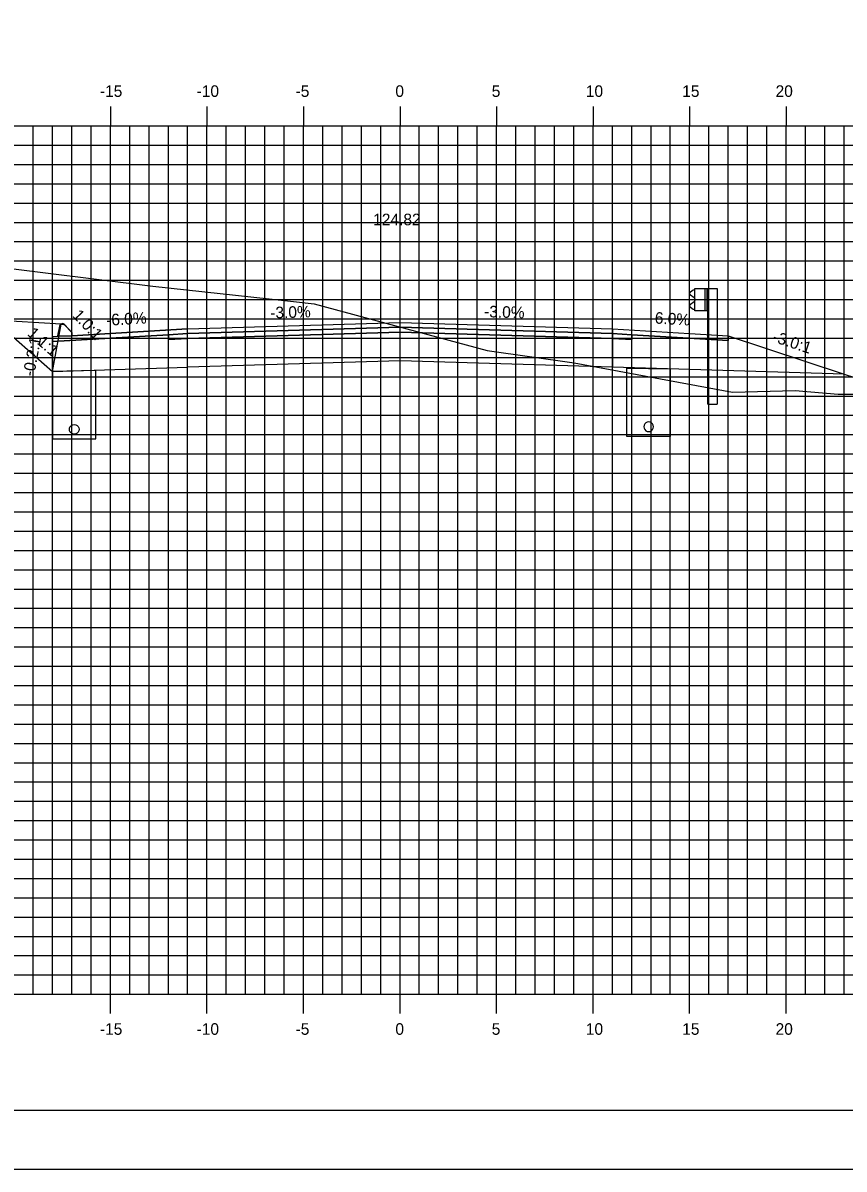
# Model space of a CAD drawing. Extents: x 850598 to 870284, y 366541 to 366651.
# Drawn here: x 864602 to 864644.6, y 366541.2 to 366600.6 of the extents above; entities that cross this region are included whole.
import ezdxf

# ---------------------------------------------------------------- set-up
doc = ezdxf.new("R2010")
doc.units = 0
for name, color, linetype in [('ANNOTATION', 7, 'Continuous'), ('BORDER', 7, 'Continuous'), ('D_Curb_Type_3M2_Lt', 7, 'Continuous'), ('D_Drainage_Underdrain', 7, 'Continuous'), ('D_Drainage_Underdrain_06in', 7, 'Continuous'), ('D_Guardrail_Beam_Rt', 7, 'Continuous'), ('D_Roadway_Berm', 7, 'Continuous'), ('D_Roadway_Centerline', 7, 'Continuous'), ('D_Roadway_Centerline_Text', 7, 'Continuous'), ('D_Roadway_Edge_Shoulder', 7, 'Continuous'), ('D_Roadway_Edge_TW', 7, 'Continuous'), ('D_Roadway_Pavement', 7, 'Continuous'), ('D_Roadway_SubGrade', 7, 'Continuous'), ('H_V ANNOTATION', 7, 'Continuous'), ('MAJOR', 7, 'Continuous'), ('MINOR', 7, 'Continuous'), ('PLOT BOUNDARY', 7, 'Continuous'), ('S_Roadway_Centerline', 7, 'Continuous')]:
    doc.layers.add(name, color=color, linetype=linetype)

msp = doc.modelspace()

# ---------------------------------------------------------------- linework, layer by layer
at = {"layer": 'BORDER'}
msp.add_line((864576.56, 366544.225), (864736.56, 366544.225), dxfattribs=at)
at = {"layer": 'D_Curb_Type_3M2_Lt'}
for p, q in [((864604.053, 366584.975), (864604.058, 366584.975)), ((864603.917, 366584.846), (864603.809, 366584.352)), ((864604.559, 366584.519), (864604.205, 366584.921)), ((864604.559, 366584.352), (864604.559, 366584.519)), ((864603.809, 366584.352), (864604.559, 366584.352))]:
    msp.add_line(p, q, dxfattribs=at)
msp.add_arc((864604.08, 366584.81), 0.167, 41.38705, 167.66476, dxfattribs=at)
at = {"layer": 'D_Drainage_Underdrain'}
for points in [[(864635.559, 366582.63), (864635.559, 366579.13), (864633.309, 366579.13), (864633.309, 366582.675)], [(864603.559, 366582.502), (864603.559, 366579.002), (864605.809, 366579.002), (864605.809, 366582.547)]]:
    msp.add_lwpolyline(points, close=True, dxfattribs=at)
at = {"layer": 'D_Drainage_Underdrain_06in'}
for points in [[(864604.684, 366579.752), (864604.762, 366579.74), (864604.831, 366579.704), (864604.887, 366579.649), (864604.922, 366579.579), (864604.934, 366579.502), (864604.922, 366579.424), (864604.887, 366579.355), (864604.831, 366579.299), (864604.762, 366579.264), (864604.684, 366579.252), (864604.607, 366579.264), (864604.537, 366579.299), (864604.482, 366579.355), (864604.447, 366579.424), (864604.434, 366579.502), (864604.447, 366579.579), (864604.482, 366579.649), (864604.537, 366579.704), (864604.607, 366579.74)], [(864634.434, 366579.88), (864634.357, 366579.867), (864634.287, 366579.832), (864634.232, 366579.777), (864634.197, 366579.707), (864634.184, 366579.63), (864634.197, 366579.552), (864634.232, 366579.483), (864634.287, 366579.427), (864634.357, 366579.392), (864634.434, 366579.38), (864634.512, 366579.392), (864634.581, 366579.427), (864634.637, 366579.483), (864634.672, 366579.552), (864634.684, 366579.63), (864634.672, 366579.707), (864634.637, 366579.777), (864634.581, 366579.832), (864634.512, 366579.867)]]:
    msp.add_lwpolyline(points, close=True, dxfattribs=at)
at = {"layer": 'D_Guardrail_Beam_Rt'}
for p, q in [((864636.83, 366586.805), (864637.518, 366586.805)), ((864636.83, 366585.639), (864636.83, 366586.805)), ((864637.351, 366586.805), (864637.351, 366585.639)), ((864637.455, 366586.805), (864637.455, 366585.639)), ((864637.518, 366586.805), (864637.988, 366586.805)), ((864637.518, 366586.805), (864637.518, 366585.639)), ((864637.988, 366586.805), (864637.988, 366580.805)), ((864636.74, 366586.711), (864636.597, 366586.611)), ((864636.597, 366586.468), (864636.792, 366586.332)), ((864636.83, 366586.731), (864636.757, 366586.718)), ((864636.826, 366586.268), (864636.826, 366586.177)), ((864636.792, 366586.112), (864636.597, 366585.976)), ((864636.597, 366585.833), (864636.74, 366585.733)), ((864636.757, 366585.726), (864636.83, 366585.713)), ((864637.518, 366585.639), (864636.83, 366585.639)), ((864637.497, 366580.805), (864637.497, 366585.639)), ((864637.497, 366580.805), (864637.988, 366580.805))]:
    msp.add_line(p, q, dxfattribs=at)
for centre, major_axis, start_param, end_param in [((864636.647, 366586.54), (-0.0877, 0), 5.323254, 7.243116), ((864636.764, 366586.677), (-0.0417, 0), 4.886922, 5.323254), ((864636.747, 366586.268), (0.0789, 0), 0, 0.959931), ((864636.747, 366586.177), (0.0789, 0), 5.323254, 6.283185), ((864636.647, 366585.905), (-0.0877, 0), 5.323254, 7.243116), ((864636.764, 366585.767), (-0.0417, 0), 0.959931, 1.396263)]:
    msp.add_ellipse(centre, major_axis=major_axis, ratio=0.995501, start_param=start_param, end_param=end_param, dxfattribs=at)
at = {"layer": 'D_Roadway_Berm'}
msp.add_lwpolyline([(864604.014, 366584.95), (864600.514, 366585.16)], dxfattribs=at)
at = {"layer": 'D_Roadway_Centerline'}
msp.add_lwpolyline([(864589.971, 366588.675), (864600.514, 366585.16), (864603.559, 366582.502), (864604.014, 366584.95), (864604.105, 366584.952), (864604.183, 366584.906), (864604.553, 366584.519), (864604.559, 366584.352), (864610.559, 366584.712), (864621.559, 366585.042), (864632.559, 366584.712), (864636.559, 366584.472), (864638.559, 366584.352), (864644.559, 366582.352), (864688.272, 366568.225), (864696.976, 366565.412), (864706.838, 366562.225), (864710.838, 366562.225)], dxfattribs=at)
at = {"layer": 'D_Roadway_Edge_Shoulder'}
for points in [[(864610.559, 366584.712), (864604.559, 366584.352), (864603.559, 366584.292), (864603.559, 366584.042), (864609.559, 366584.402), (864610.559, 366584.462)], [(864632.559, 366584.712), (864636.559, 366584.472), (864636.559, 366584.472), (864638.559, 366584.352), (864638.559, 366584.102), (864633.559, 366584.402), (864632.559, 366584.462)]]:
    msp.add_lwpolyline(points, close=True, dxfattribs=at)
at = {"layer": 'D_Roadway_Edge_TW'}
msp.add_lwpolyline([(864610.559, 366584.462), (864610.559, 366584.712), (864621.559, 366585.042), (864632.559, 366584.712), (864632.559, 366584.462), (864621.559, 366584.792)], close=True, dxfattribs=at)
at = {"layer": 'D_Roadway_Pavement'}
for points in [[(864610.559, 366584.462), (864609.559, 366584.402), (864609.559, 366584.152), (864610.559, 366584.212)], [(864610.559, 366584.212), (864610.559, 366584.462), (864621.559, 366584.792), (864632.559, 366584.462), (864632.559, 366584.212), (864621.559, 366584.542)], [(864632.559, 366584.462), (864633.559, 366584.402), (864633.559, 366584.152), (864632.559, 366584.212)]]:
    msp.add_lwpolyline(points, close=True, dxfattribs=at)
at = {"layer": 'D_Roadway_SubGrade'}
for points in [[(864610.559, 366584.212), (864609.559, 366584.152), (864609.559, 366584.402), (864603.559, 366584.042), (864603.559, 366582.502), (864610.559, 366582.712)], [(864610.559, 366582.712), (864610.559, 366584.212), (864621.559, 366584.542), (864632.559, 366584.212), (864632.559, 366582.712), (864621.559, 366583.042)], [(864632.559, 366584.212), (864633.559, 366584.152), (864633.559, 366584.402), (864638.559, 366584.102), (864638.559, 366584.352), (864644.559, 366582.352), (864632.559, 366582.712)]]:
    msp.add_lwpolyline(points, close=True, dxfattribs=at)
at = {"layer": 'MAJOR'}
for p, q in [((864606.559, 366596.227), (864606.559, 366595.225)), ((864606.559, 366596.227), (864606.559, 366595.225)), ((864611.559, 366596.227), (864611.559, 366595.225)), ((864611.559, 366596.227), (864611.559, 366595.225)), ((864616.559, 366596.227), (864616.559, 366595.225)), ((864616.559, 366596.227), (864616.559, 366595.225)), ((864621.559, 366596.227), (864621.559, 366595.225)), ((864621.559, 366596.227), (864621.559, 366595.225)), ((864626.559, 366596.227), (864626.559, 366595.225)), ((864626.559, 366596.227), (864626.559, 366595.225)), ((864631.559, 366596.227), (864631.559, 366595.225)), ((864631.559, 366596.227), (864631.559, 366595.225)), ((864636.559, 366596.227), (864636.559, 366595.225)), ((864636.559, 366596.227), (864636.559, 366595.225)), ((864641.559, 366596.227), (864641.559, 366595.225)), ((864641.559, 366596.227), (864641.559, 366595.225)), ((864581.559, 366595.225), (864721.559, 366595.225)), ((864581.559, 366595.225), (864721.559, 366595.225)), ((864581.559, 366595.225), (864721.559, 366595.225)), ((864581.559, 366595.225), (864721.559, 366595.225)), ((864606.559, 366550.225), (864606.559, 366595.225)), ((864606.559, 366550.225), (864606.559, 366595.225)), ((864611.559, 366550.225), (864611.559, 366595.225)), ((864611.559, 366550.225), (864611.559, 366595.225)), ((864616.559, 366550.225), (864616.559, 366595.225)), ((864616.559, 366550.225), (864616.559, 366595.225)), ((864621.559, 366550.225), (864621.559, 366595.225)), ((864621.559, 366550.225), (864621.559, 366595.225)), ((864626.559, 366550.225), (864626.559, 366595.225)), ((864626.559, 366550.225), (864626.559, 366595.225)), ((864631.559, 366550.225), (864631.559, 366595.225)), ((864631.559, 366550.225), (864631.559, 366595.225)), ((864636.559, 366550.225), (864636.559, 366595.225)), ((864636.559, 366550.225), (864636.559, 366595.225)), ((864641.559, 366550.225), (864641.559, 366595.225)), ((864641.559, 366550.225), (864641.559, 366595.225)), ((864581.559, 366590.225), (864721.559, 366590.225)), ((864581.559, 366590.225), (864721.559, 366590.225)), ((864581.559, 366585.225), (864721.559, 366585.225)), ((864581.559, 366585.225), (864721.559, 366585.225)), ((864581.559, 366580.225), (864721.559, 366580.225)), ((864581.559, 366580.225), (864721.559, 366580.225)), ((864581.559, 366575.225), (864721.559, 366575.225)), ((864581.559, 366575.225), (864721.559, 366575.225)), ((864581.559, 366570.225), (864721.559, 366570.225)), ((864581.559, 366570.225), (864721.559, 366570.225)), ((864581.559, 366565.225), (864721.559, 366565.225)), ((864581.559, 366565.225), (864721.559, 366565.225)), ((864581.559, 366560.225), (864721.559, 366560.225)), ((864581.559, 366560.225), (864721.559, 366560.225)), ((864581.559, 366555.225), (864721.559, 366555.225)), ((864581.559, 366555.225), (864721.559, 366555.225)), ((864581.559, 366550.225), (864721.559, 366550.225)), ((864581.559, 366550.225), (864721.559, 366550.225)), ((864581.559, 366550.225), (864721.559, 366550.225)), ((864581.559, 366550.225), (864721.559, 366550.225)), ((864606.559, 366549.223), (864606.559, 366550.225)), ((864606.559, 366549.223), (864606.559, 366550.225)), ((864611.559, 366549.223), (864611.559, 366550.225)), ((864611.559, 366549.223), (864611.559, 366550.225)), ((864616.559, 366549.223), (864616.559, 366550.225)), ((864616.559, 366549.223), (864616.559, 366550.225)), ((864621.559, 366549.223), (864621.559, 366550.225)), ((864621.559, 366549.223), (864621.559, 366550.225)), ((864626.559, 366549.223), (864626.559, 366550.225)), ((864626.559, 366549.223), (864626.559, 366550.225)), ((864631.559, 366549.223), (864631.559, 366550.225)), ((864631.559, 366549.223), (864631.559, 366550.225)), ((864636.559, 366549.223), (864636.559, 366550.225)), ((864636.559, 366549.223), (864636.559, 366550.225)), ((864641.559, 366549.223), (864641.559, 366550.225)), ((864641.559, 366549.223), (864641.559, 366550.225))]:
    msp.add_line(p, q, dxfattribs=at)
at = {"layer": 'MINOR'}
for p, q in [((864602.559, 366550.225), (864602.559, 366595.225)), ((864602.559, 366550.225), (864602.559, 366595.225)), ((864603.559, 366550.225), (864603.559, 366595.225)), ((864603.559, 366550.225), (864603.559, 366595.225)), ((864604.559, 366550.225), (864604.559, 366595.225)), ((864604.559, 366550.225), (864604.559, 366595.225)), ((864605.559, 366550.225), (864605.559, 366595.225)), ((864605.559, 366550.225), (864605.559, 366595.225)), ((864607.559, 366550.225), (864607.559, 366595.225)), ((864607.559, 366550.225), (864607.559, 366595.225)), ((864608.559, 366550.225), (864608.559, 366595.225)), ((864608.559, 366550.225), (864608.559, 366595.225)), ((864609.559, 366550.225), (864609.559, 366595.225)), ((864609.559, 366550.225), (864609.559, 366595.225)), ((864610.559, 366550.225), (864610.559, 366595.225)), ((864610.559, 366550.225), (864610.559, 366595.225)), ((864612.559, 366550.225), (864612.559, 366595.225)), ((864612.559, 366550.225), (864612.559, 366595.225)), ((864613.559, 366550.225), (864613.559, 366595.225)), ((864613.559, 366550.225), (864613.559, 366595.225)), ((864614.559, 366550.225), (864614.559, 366595.225)), ((864614.559, 366550.225), (864614.559, 366595.225)), ((864615.559, 366550.225), (864615.559, 366595.225)), ((864615.559, 366550.225), (864615.559, 366595.225)), ((864617.559, 366550.225), (864617.559, 366595.225)), ((864617.559, 366550.225), (864617.559, 366595.225)), ((864618.559, 366550.225), (864618.559, 366595.225)), ((864618.559, 366550.225), (864618.559, 366595.225)), ((864619.559, 366550.225), (864619.559, 366595.225)), ((864619.559, 366550.225), (864619.559, 366595.225)), ((864620.559, 366550.225), (864620.559, 366595.225)), ((864620.559, 366550.225), (864620.559, 366595.225)), ((864622.559, 366550.225), (864622.559, 366595.225)), ((864622.559, 366550.225), (864622.559, 366595.225)), ((864623.559, 366550.225), (864623.559, 366595.225)), ((864623.559, 366550.225), (864623.559, 366595.225)), ((864624.559, 366550.225), (864624.559, 366595.225)), ((864624.559, 366550.225), (864624.559, 366595.225)), ((864625.559, 366550.225), (864625.559, 366595.225)), ((864625.559, 366550.225), (864625.559, 366595.225)), ((864627.559, 366550.225), (864627.559, 366595.225)), ((864627.559, 366550.225), (864627.559, 366595.225)), ((864628.559, 366550.225), (864628.559, 366595.225)), ((864628.559, 366550.225), (864628.559, 366595.225)), ((864629.559, 366550.225), (864629.559, 366595.225)), ((864629.559, 366550.225), (864629.559, 366595.225)), ((864630.559, 366550.225), (864630.559, 366595.225)), ((864630.559, 366550.225), (864630.559, 366595.225)), ((864632.559, 366550.225), (864632.559, 366595.225)), ((864632.559, 366550.225), (864632.559, 366595.225)), ((864633.559, 366550.225), (864633.559, 366595.225)), ((864633.559, 366550.225), (864633.559, 366595.225)), ((864634.559, 366550.225), (864634.559, 366595.225)), ((864634.559, 366550.225), (864634.559, 366595.225)), ((864635.559, 366550.225), (864635.559, 366595.225)), ((864635.559, 366550.225), (864635.559, 366595.225)), ((864637.559, 366550.225), (864637.559, 366595.225)), ((864637.559, 366550.225), (864637.559, 366595.225)), ((864638.559, 366550.225), (864638.559, 366595.225)), ((864638.559, 366550.225), (864638.559, 366595.225)), ((864639.559, 366550.225), (864639.559, 366595.225)), ((864639.559, 366550.225), (864639.559, 366595.225)), ((864640.559, 366550.225), (864640.559, 366595.225)), ((864640.559, 366550.225), (864640.559, 366595.225)), ((864642.559, 366550.225), (864642.559, 366595.225)), ((864642.559, 366550.225), (864642.559, 366595.225)), ((864643.559, 366550.225), (864643.559, 366595.225)), ((864643.559, 366550.225), (864643.559, 366595.225)), ((864644.559, 366550.225), (864644.559, 366595.225)), ((864644.559, 366550.225), (864644.559, 366595.225)), ((864581.559, 366594.225), (864721.559, 366594.225)), ((864581.559, 366594.225), (864721.559, 366594.225)), ((864581.559, 366593.225), (864721.559, 366593.225)), ((864581.559, 366593.225), (864721.559, 366593.225)), ((864581.559, 366592.225), (864721.559, 366592.225)), ((864581.559, 366592.225), (864721.559, 366592.225)), ((864581.559, 366591.225), (864721.559, 366591.225)), ((864581.559, 366591.225), (864721.559, 366591.225)), ((864581.559, 366589.225), (864721.559, 366589.225)), ((864581.559, 366589.225), (864721.559, 366589.225)), ((864581.559, 366588.225), (864721.559, 366588.225)), ((864581.559, 366588.225), (864721.559, 366588.225)), ((864581.559, 366587.225), (864721.559, 366587.225)), ((864581.559, 366587.225), (864721.559, 366587.225)), ((864581.559, 366586.225), (864721.559, 366586.225)), ((864581.559, 366586.225), (864721.559, 366586.225)), ((864581.559, 366584.225), (864721.559, 366584.225)), ((864581.559, 366584.225), (864721.559, 366584.225)), ((864581.559, 366583.225), (864721.559, 366583.225)), ((864581.559, 366583.225), (864721.559, 366583.225)), ((864581.559, 366582.225), (864721.559, 366582.225)), ((864581.559, 366582.225), (864721.559, 366582.225)), ((864581.559, 366581.225), (864721.559, 366581.225)), ((864581.559, 366581.225), (864721.559, 366581.225)), ((864581.559, 366579.225), (864721.559, 366579.225)), ((864581.559, 366579.225), (864721.559, 366579.225)), ((864581.559, 366578.225), (864721.559, 366578.225)), ((864581.559, 366578.225), (864721.559, 366578.225)), ((864581.559, 366577.225), (864721.559, 366577.225)), ((864581.559, 366577.225), (864721.559, 366577.225)), ((864581.559, 366576.225), (864721.559, 366576.225)), ((864581.559, 366576.225), (864721.559, 366576.225)), ((864581.559, 366574.225), (864721.559, 366574.225)), ((864581.559, 366574.225), (864721.559, 366574.225)), ((864581.559, 366573.225), (864721.559, 366573.225)), ((864581.559, 366573.225), (864721.559, 366573.225)), ((864581.559, 366572.225), (864721.559, 366572.225)), ((864581.559, 366572.225), (864721.559, 366572.225)), ((864581.559, 366571.225), (864721.559, 366571.225)), ((864581.559, 366571.225), (864721.559, 366571.225)), ((864581.559, 366569.225), (864721.559, 366569.225)), ((864581.559, 366569.225), (864721.559, 366569.225)), ((864581.559, 366568.225), (864721.559, 366568.225)), ((864581.559, 366568.225), (864721.559, 366568.225)), ((864581.559, 366567.225), (864721.559, 366567.225)), ((864581.559, 366567.225), (864721.559, 366567.225)), ((864581.559, 366566.225), (864721.559, 366566.225)), ((864581.559, 366566.225), (864721.559, 366566.225)), ((864581.559, 366564.225), (864721.559, 366564.225)), ((864581.559, 366564.225), (864721.559, 366564.225)), ((864581.559, 366563.225), (864721.559, 366563.225)), ((864581.559, 366563.225), (864721.559, 366563.225)), ((864581.559, 366562.225), (864721.559, 366562.225)), ((864581.559, 366562.225), (864721.559, 366562.225)), ((864581.559, 366561.225), (864721.559, 366561.225)), ((864581.559, 366561.225), (864721.559, 366561.225)), ((864581.559, 366559.225), (864721.559, 366559.225)), ((864581.559, 366559.225), (864721.559, 366559.225)), ((864581.559, 366558.225), (864721.559, 366558.225)), ((864581.559, 366558.225), (864721.559, 366558.225)), ((864581.559, 366557.225), (864721.559, 366557.225)), ((864581.559, 366557.225), (864721.559, 366557.225)), ((864581.559, 366556.225), (864721.559, 366556.225)), ((864581.559, 366556.225), (864721.559, 366556.225)), ((864581.559, 366554.225), (864721.559, 366554.225)), ((864581.559, 366554.225), (864721.559, 366554.225)), ((864581.559, 366553.225), (864721.559, 366553.225)), ((864581.559, 366553.225), (864721.559, 366553.225)), ((864581.559, 366552.225), (864721.559, 366552.225)), ((864581.559, 366552.225), (864721.559, 366552.225)), ((864581.559, 366551.225), (864721.559, 366551.225)), ((864581.559, 366551.225), (864721.559, 366551.225))]:
    msp.add_line(p, q, dxfattribs=at)
at = {"layer": 'PLOT BOUNDARY'}
msp.add_lwpolyline([(864568.466, 366541.166), (864738.466, 366541.166), (864738.466, 366651.166), (864568.466, 366651.166)], close=True, dxfattribs=at)
at = {"layer": 'S_Roadway_Centerline'}
msp.add_lwpolyline([(864581.559, 366589.423), (864584.939, 366589.022), (864588.954, 366588.691), (864595.171, 366588.593), (864600.114, 366587.994), (864608.748, 366586.912), (864615.738, 366586.158), (864617.107, 366585.997), (864626.078, 366583.579), (864630.582, 366582.945), (864638.782, 366581.432), (864642.029, 366581.518), (864644.259, 366581.329), (864650.569, 366581.32)], dxfattribs=at)

# ---------------------------------------------------------------- texts
at = {"layer": 'ANNOTATION'}
for s, rotation, p in [('1.0:1', 313.67771, (864604.55, 366585.369)), ('-6.0%', 3.43363, (864606.356, 366584.862)), ('-3.0%', 1.71836, (864614.847, 366585.241)), ('-3.0%', 358.28164, (864625.907, 366585.312)), ('-6.0%', 356.56637, (864634.476, 366584.999)), ('1.1:1', 318.8813, (864602.218, 366584.401)), ('-3.0:1', 341.56507, (864640.813, 366584.055)), ('-0.2:1', 79.47956, (864602.6, 366582.213))]:
    msp.add_text(s, height=0.6, rotation=rotation, dxfattribs=at).set_placement(p)
at = {"layer": 'D_Roadway_Centerline'}
for s, p in [('C', (864621.554, 366585.042)), ('C', (864621.554, 366585.042)), ('L', (864621.559, 366585.035)), ('L', (864621.559, 366585.035))]:
    msp.add_text(s, height=0.0146, dxfattribs=at).set_placement(p)
at = {"layer": 'D_Roadway_Centerline_Text'}
msp.add_text('124.82', height=0.6, dxfattribs=at).set_placement((864620.171, 366590.074))
at = {"layer": 'H_V ANNOTATION'}
for s, p in [('-15', (864606.016, 366596.725)), ('-10', (864611.024, 366596.725)), ('-5', (864616.15, 366596.725)), ('0', (864621.318, 366596.725)), ('5', (864626.31, 366596.725)), ('10', (864631.185, 366596.725)), ('15', (864636.177, 366596.725)), ('20', (864641.013, 366596.725)), ('-15', (864606.016, 366548.125)), ('-10', (864611.024, 366548.125)), ('-5', (864616.15, 366548.125)), ('0', (864621.318, 366548.125)), ('5', (864626.31, 366548.125)), ('10', (864631.185, 366548.125)), ('15', (864636.177, 366548.125)), ('20', (864641.013, 366548.125))]:
    msp.add_text(s, height=0.6, dxfattribs=at).set_placement(p)

doc.saveas('drawing.dxf')
